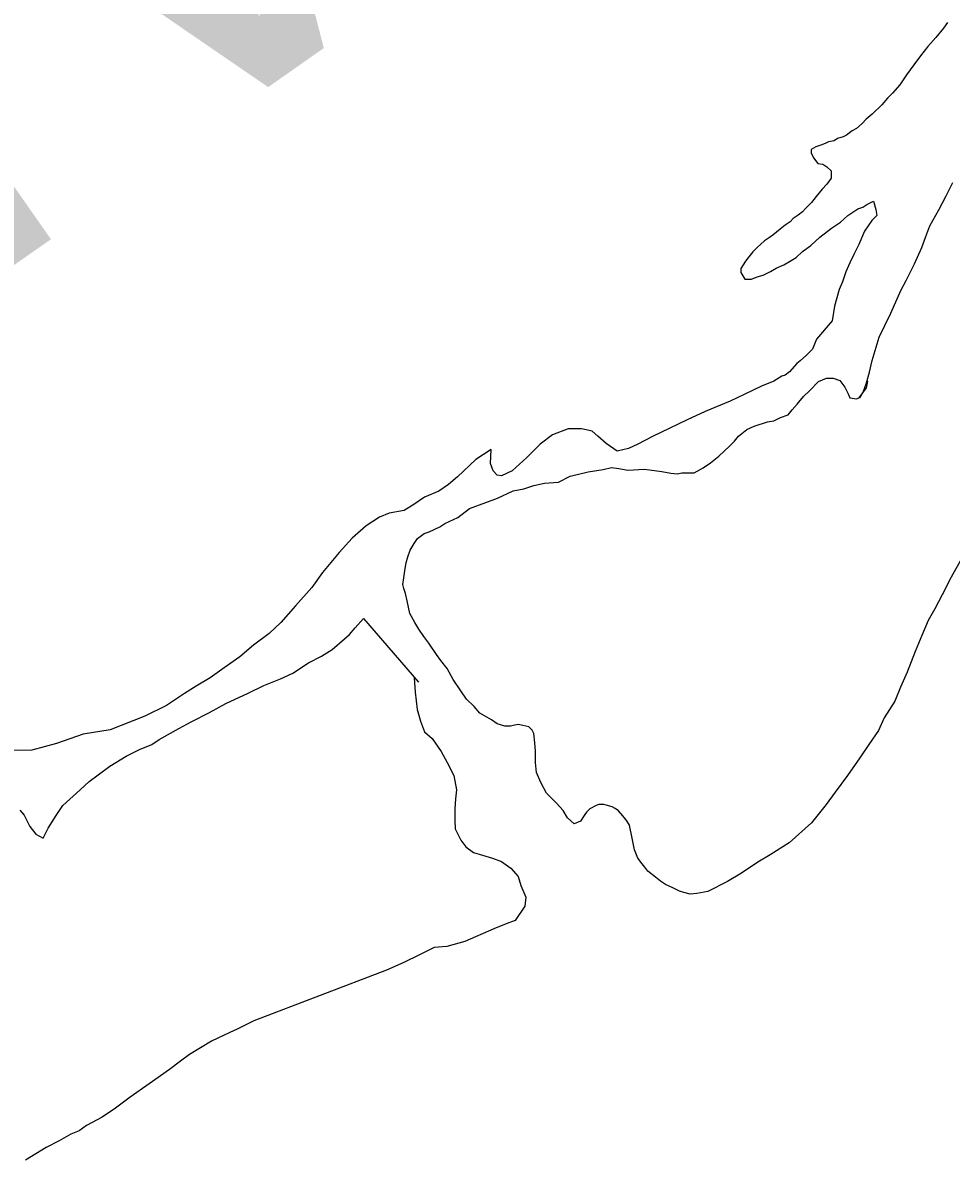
# Model space of a CAD drawing. Extents: x -939622 to -934245, y 1383184 to 1385301.
# Drawn here: x -936319.56 to -936316.2, y 1384582.253 to 1384586.364 of the extents above; entities that cross this region are included whole.
import ezdxf

# ---------------------------------------------------------------- set-up
doc = ezdxf.new("R2010")
doc.units = 0
doc.layers.add('Level 9', color=7, linetype='Continuous')

msp = doc.modelspace()

# ---------------------------------------------------------------- linework, layer by layer
at = {"layer": 'Level 9'}
for points in [[(-936316.2143, 1384586.3648), (-936316.2291, 1384586.3437), (-936316.2558, 1384586.3105), (-936316.2855, 1384586.2773), (-936316.3122, 1384586.2441), (-936316.3359, 1384586.211), (-936316.3626, 1384586.1748), (-936316.3863, 1384586.1386), (-936316.413, 1384586.1084), (-936316.4309, 1384586.0903), (-936316.4517, 1384586.0662), (-936316.4873, 1384586.0329), (-936316.5082, 1384586.0148), (-936316.523, 1384585.9997), (-936316.5438, 1384585.9815), (-936316.5587, 1384585.9724), (-936316.5796, 1384585.9573), (-936316.5915, 1384585.9512), (-936316.6124, 1384585.9451), (-936316.6243, 1384585.936), (-936316.6452, 1384585.9329), (-936316.6572, 1384585.9268), (-936316.6721, 1384585.9207)], [(-936316.2143, 1384586.3648), (-936316.2291, 1384586.3437), (-936316.2558, 1384586.3105), (-936316.2855, 1384586.2773), (-936316.3122, 1384586.2441), (-936316.3359, 1384586.211), (-936316.3626, 1384586.1748), (-936316.3863, 1384586.1386), (-936316.413, 1384586.1084), (-936316.4309, 1384586.0903), (-936316.4517, 1384586.0662), (-936316.4873, 1384586.0329), (-936316.5082, 1384586.0148), (-936316.523, 1384585.9997), (-936316.5438, 1384585.9815), (-936316.5587, 1384585.9724), (-936316.5796, 1384585.9573), (-936316.5915, 1384585.9512), (-936316.6124, 1384585.9451), (-936316.6243, 1384585.936), (-936316.6452, 1384585.9329), (-936316.6572, 1384585.9268), (-936316.6721, 1384585.9207)], [(-936316.6721, 1384585.9207), (-936316.69, 1384585.9145), (-936316.7079, 1384585.9054), (-936316.7078, 1384585.8934), (-936316.6987, 1384585.8755), (-936316.6836, 1384585.8546), (-936316.6656, 1384585.8517), (-936316.6506, 1384585.8428), (-936316.6356, 1384585.8279), (-936316.6354, 1384585.8009), (-936316.6502, 1384585.7798), (-936316.668, 1384585.7617), (-936316.6888, 1384585.7346), (-936316.7066, 1384585.7134), (-936316.7274, 1384585.6923), (-936316.7393, 1384585.6802), (-936316.7542, 1384585.6681), (-936316.772, 1384585.656), (-936316.7839, 1384585.6439), (-936316.8018, 1384585.6318), (-936316.8197, 1384585.6167), (-936316.8464, 1384585.5955), (-936316.8584, 1384585.5864), (-936316.8762, 1384585.5743), (-936316.903, 1384585.5501), (-936316.9179, 1384585.535), (-936316.9327, 1384585.5169), (-936316.9446, 1384585.5018), (-936316.9623, 1384585.4747), (-936316.9622, 1384585.4597), (-936316.9471, 1384585.4358), (-936316.9232, 1384585.436), (-936316.9023, 1384585.4451), (-936316.8814, 1384585.4512), (-936316.8545, 1384585.4634), (-936316.8337, 1384585.4756), (-936316.8068, 1384585.4878), (-936316.786, 1384585.4999), (-936316.7621, 1384585.5151), (-936316.7383, 1384585.5362), (-936316.7086, 1384585.5574), (-936316.6758, 1384585.5876), (-936316.6342, 1384585.6209), (-936316.6014, 1384585.6421), (-936316.5746, 1384585.6663), (-936316.5389, 1384585.6906), (-936316.521, 1384585.6967), (-936316.5061, 1384585.7058), (-936316.4822, 1384585.718), (-936316.4731, 1384585.688), (-936316.4699, 1384585.667), (-936316.4877, 1384585.6489), (-936316.5144, 1384585.6097), (-936316.535, 1384585.5616), (-936316.5527, 1384585.5255), (-936316.5675, 1384585.4954), (-936316.5822, 1384585.4623), (-936316.594, 1384585.4262), (-936316.6058, 1384585.3991), (-936316.6233, 1384585.339), (-936316.6319, 1384585.2849)], [(-936316.6721, 1384585.9207), (-936316.69, 1384585.9145), (-936316.7079, 1384585.9054), (-936316.7078, 1384585.8934), (-936316.6987, 1384585.8755), (-936316.6836, 1384585.8546), (-936316.6656, 1384585.8517), (-936316.6506, 1384585.8428), (-936316.6356, 1384585.8279), (-936316.6354, 1384585.8009), (-936316.6502, 1384585.7798), (-936316.668, 1384585.7617), (-936316.6888, 1384585.7346), (-936316.7066, 1384585.7134), (-936316.7274, 1384585.6923), (-936316.7393, 1384585.6802), (-936316.7542, 1384585.6681), (-936316.772, 1384585.656), (-936316.7839, 1384585.6439), (-936316.8018, 1384585.6318), (-936316.8197, 1384585.6167), (-936316.8464, 1384585.5955), (-936316.8584, 1384585.5864), (-936316.8762, 1384585.5743), (-936316.903, 1384585.5501), (-936316.9179, 1384585.535), (-936316.9327, 1384585.5169), (-936316.9446, 1384585.5018), (-936316.9623, 1384585.4747), (-936316.9622, 1384585.4597), (-936316.9471, 1384585.4358), (-936316.9232, 1384585.436), (-936316.9023, 1384585.4451), (-936316.8814, 1384585.4512), (-936316.8545, 1384585.4634), (-936316.8337, 1384585.4756), (-936316.8068, 1384585.4878), (-936316.786, 1384585.4999), (-936316.7621, 1384585.5151), (-936316.7383, 1384585.5362), (-936316.7086, 1384585.5574), (-936316.6758, 1384585.5876), (-936316.6342, 1384585.6209), (-936316.6014, 1384585.6421), (-936316.5746, 1384585.6663), (-936316.5389, 1384585.6906), (-936316.521, 1384585.6967), (-936316.5061, 1384585.7058), (-936316.4822, 1384585.718), (-936316.4731, 1384585.688), (-936316.4699, 1384585.667), (-936316.4877, 1384585.6489), (-936316.5144, 1384585.6097), (-936316.535, 1384585.5616), (-936316.5527, 1384585.5255), (-936316.5675, 1384585.4954), (-936316.5822, 1384585.4623), (-936316.594, 1384585.4262), (-936316.6058, 1384585.3991), (-936316.6233, 1384585.339), (-936316.6319, 1384585.2849)], [(-936316.5313, 1384585.0066), (-936316.5195, 1384585.0277), (-936316.5077, 1384585.0608), (-936316.496, 1384585.0999), (-936316.4873, 1384585.1419), (-936316.461, 1384585.2261), (-936316.4403, 1384585.2682), (-936316.4197, 1384585.3134), (-936316.3961, 1384585.3645), (-936316.3813, 1384585.3976), (-936316.3636, 1384585.4308), (-936316.3341, 1384585.491), (-936316.3076, 1384585.5511), (-936316.2929, 1384585.5902), (-936316.2782, 1384585.6293), (-936316.2456, 1384585.6866), (-936316.2191, 1384585.7377), (-936316.1954, 1384585.7859)], [(-936316.5313, 1384585.0066), (-936316.5195, 1384585.0277), (-936316.5077, 1384585.0608), (-936316.496, 1384585.0999), (-936316.4873, 1384585.1419), (-936316.461, 1384585.2261), (-936316.4403, 1384585.2682), (-936316.4197, 1384585.3134), (-936316.3961, 1384585.3645), (-936316.3813, 1384585.3976), (-936316.3636, 1384585.4308), (-936316.3341, 1384585.491), (-936316.3076, 1384585.5511), (-936316.2929, 1384585.5902), (-936316.2782, 1384585.6293), (-936316.2456, 1384585.6866), (-936316.2191, 1384585.7377), (-936316.1954, 1384585.7859)], [(-936316.6319, 1384585.2849), (-936316.6883, 1384585.2186), (-936316.703, 1384585.1825), (-936316.7238, 1384585.1613), (-936316.7476, 1384585.1402), (-936316.7595, 1384585.1311), (-936316.7863, 1384585.1009), (-936316.8012, 1384585.0888), (-936316.8131, 1384585.0857), (-936316.8429, 1384585.0675), (-936316.8877, 1384585.0492), (-936316.9503, 1384585.0188), (-936317.001, 1384584.9944), (-936317.0905, 1384584.9578), (-936317.1561, 1384584.9274), (-936317.2188, 1384584.8969), (-936317.2814, 1384584.8665), (-936317.3351, 1384584.8392), (-936317.3679, 1384584.8239), (-936317.4097, 1384584.8146), (-936317.4488, 1384584.8414), (-936317.4789, 1384584.8682), (-936317.5, 1384584.886), (-936317.5389, 1384584.8948), (-936317.5868, 1384584.8944), (-936317.6435, 1384584.8731), (-936317.6881, 1384584.8398), (-936317.7357, 1384584.7914), (-936317.7892, 1384584.7431), (-936317.828, 1384584.7248), (-936317.843, 1384584.7277), (-936317.858, 1384584.7426), (-936317.8672, 1384584.7695), (-936317.8646, 1384584.8206), (-936317.9212, 1384584.7842), (-936317.9866, 1384584.7207), (-936318.0193, 1384584.6935), (-936318.055, 1384584.6693), (-936318.1058, 1384584.6479), (-936318.1445, 1384584.6206), (-936318.1802, 1384584.5994), (-936318.234, 1384584.59), (-936318.2698, 1384584.5748), (-936318.3175, 1384584.5445), (-936318.3681, 1384584.4991), (-936318.4156, 1384584.4478), (-936318.4749, 1384584.3754), (-936318.5135, 1384584.3211), (-936318.5729, 1384584.2547), (-936318.6263, 1384584.1944), (-936318.668, 1384584.1551), (-936318.7245, 1384584.1127), (-936318.7751, 1384584.0704), (-936318.8317, 1384584.031), (-936318.8823, 1384583.9946), (-936318.933, 1384583.9643), (-936318.9747, 1384583.937), (-936319.0402, 1384583.8946), (-936319.1178, 1384583.855), (-936319.2431, 1384583.8062), (-936319.3417, 1384583.7905), (-936319.4373, 1384583.7569), (-936319.5269, 1384583.7322), (-936319.5987, 1384583.7318)], [(-936316.6319, 1384585.2849), (-936316.6883, 1384585.2186), (-936316.703, 1384585.1825), (-936316.7238, 1384585.1613), (-936316.7476, 1384585.1402), (-936316.7595, 1384585.1311), (-936316.7863, 1384585.1009), (-936316.8012, 1384585.0888), (-936316.8131, 1384585.0857), (-936316.8429, 1384585.0675), (-936316.8877, 1384585.0492), (-936316.9503, 1384585.0188), (-936317.001, 1384584.9944), (-936317.0905, 1384584.9578), (-936317.1561, 1384584.9274), (-936317.2188, 1384584.8969), (-936317.2814, 1384584.8665), (-936317.3351, 1384584.8392), (-936317.3679, 1384584.8239), (-936317.4097, 1384584.8146), (-936317.4488, 1384584.8414), (-936317.4789, 1384584.8682), (-936317.5, 1384584.886), (-936317.5389, 1384584.8948), (-936317.5868, 1384584.8944), (-936317.6435, 1384584.8731), (-936317.6881, 1384584.8398), (-936317.7357, 1384584.7914), (-936317.7892, 1384584.7431), (-936317.828, 1384584.7248), (-936317.843, 1384584.7277), (-936317.858, 1384584.7426), (-936317.8672, 1384584.7695), (-936317.8646, 1384584.8206), (-936317.9212, 1384584.7842), (-936317.9866, 1384584.7207), (-936318.0193, 1384584.6935), (-936318.055, 1384584.6693), (-936318.1058, 1384584.6479), (-936318.1445, 1384584.6206), (-936318.1802, 1384584.5994), (-936318.234, 1384584.59), (-936318.2698, 1384584.5748), (-936318.3175, 1384584.5445), (-936318.3681, 1384584.4991), (-936318.4156, 1384584.4478), (-936318.4749, 1384584.3754), (-936318.5135, 1384584.3211), (-936318.5729, 1384584.2547), (-936318.6263, 1384584.1944), (-936318.668, 1384584.1551), (-936318.7245, 1384584.1127), (-936318.7751, 1384584.0704), (-936318.8317, 1384584.031), (-936318.8823, 1384583.9946), (-936318.933, 1384583.9643), (-936318.9747, 1384583.937), (-936319.0402, 1384583.8946), (-936319.1178, 1384583.855), (-936319.2431, 1384583.8062), (-936319.3417, 1384583.7905), (-936319.4373, 1384583.7569), (-936319.5269, 1384583.7322), (-936319.5987, 1384583.7318)], [(-936317.7858, 1384584.6711), (-936317.7469, 1384584.6774), (-936317.7111, 1384584.6896), (-936317.6722, 1384584.6989), (-936317.6214, 1384584.7022), (-936317.5796, 1384584.7235), (-936317.5139, 1384584.7389), (-936317.4601, 1384584.7483), (-936317.4302, 1384584.7545), (-936317.4033, 1384584.7517), (-936317.3704, 1384584.7459), (-936317.3105, 1384584.7493), (-936317.2476, 1384584.7407), (-936317.2147, 1384584.735), (-936317.1907, 1384584.7321), (-936317.1758, 1384584.7352), (-936317.1548, 1384584.7354), (-936317.1309, 1384584.7355), (-936317.0981, 1384584.7538), (-936317.0713, 1384584.7719), (-936317.0416, 1384584.7962), (-936317.0029, 1384584.8324), (-936316.9851, 1384584.8505), (-936316.9702, 1384584.8686), (-936316.9405, 1384584.8928), (-936316.9136, 1384584.905), (-936316.8659, 1384584.9203), (-936316.8419, 1384584.9235), (-936316.8181, 1384584.9357), (-936316.7912, 1384584.9449), (-936316.7764, 1384584.963), (-936316.7586, 1384584.9841), (-936316.7348, 1384585.0112), (-936316.714, 1384585.0324), (-936316.6813, 1384585.0656), (-936316.6515, 1384585.0778), (-936316.6275, 1384585.078), (-936316.6035, 1384585.0691), (-936316.5854, 1384585.0453), (-936316.5733, 1384585.0213), (-936316.5672, 1384585.0064), (-936316.5433, 1384585.0035), (-936316.5343, 1384585.0066), (-936316.5076, 1384585.0428), (-936316.5018, 1384585.0668)], [(-936317.7858, 1384584.6711), (-936317.7469, 1384584.6774), (-936317.7111, 1384584.6896), (-936317.6722, 1384584.6989), (-936317.6214, 1384584.7022), (-936317.5796, 1384584.7235), (-936317.5139, 1384584.7389), (-936317.4601, 1384584.7483), (-936317.4302, 1384584.7545), (-936317.4033, 1384584.7517), (-936317.3704, 1384584.7459), (-936317.3105, 1384584.7493), (-936317.2476, 1384584.7407), (-936317.2147, 1384584.735), (-936317.1907, 1384584.7321), (-936317.1758, 1384584.7352), (-936317.1548, 1384584.7354), (-936317.1309, 1384584.7355), (-936317.0981, 1384584.7538), (-936317.0713, 1384584.7719), (-936317.0416, 1384584.7962), (-936317.0029, 1384584.8324), (-936316.9851, 1384584.8505), (-936316.9702, 1384584.8686), (-936316.9405, 1384584.8928), (-936316.9136, 1384584.905), (-936316.8659, 1384584.9203), (-936316.8419, 1384584.9235), (-936316.8181, 1384584.9357), (-936316.7912, 1384584.9449), (-936316.7764, 1384584.963), (-936316.7586, 1384584.9841), (-936316.7348, 1384585.0112), (-936316.714, 1384585.0324), (-936316.6813, 1384585.0656), (-936316.6515, 1384585.0778), (-936316.6275, 1384585.078), (-936316.6035, 1384585.0691), (-936316.5854, 1384585.0453), (-936316.5733, 1384585.0213), (-936316.5672, 1384585.0064), (-936316.5433, 1384585.0035), (-936316.5343, 1384585.0066), (-936316.5076, 1384585.0428), (-936316.5018, 1384585.0668)], [(-936316.2835, 1384584.2013), (-936316.3071, 1384584.1471), (-936316.3307, 1384584.09), (-936316.3601, 1384584.0148), (-936316.3837, 1384583.9606), (-936316.4043, 1384583.9095), (-936316.4428, 1384583.8492), (-936316.4634, 1384583.8041), (-936316.499, 1384583.7528), (-936316.5316, 1384583.7046), (-936316.576, 1384583.6413), (-936316.6205, 1384583.581), (-936316.6531, 1384583.5358), (-936316.7065, 1384583.4694), (-936316.7868, 1384583.3969), (-936316.8553, 1384583.3544), (-936316.9, 1384583.3271), (-936316.9596, 1384583.2877), (-936317.0103, 1384583.2573), (-936317.0818, 1384583.2209), (-936317.1207, 1384583.2146), (-936317.1446, 1384583.2114), (-936317.1686, 1384583.2173), (-936317.1836, 1384583.2232), (-936317.2076, 1384583.235), (-936317.2346, 1384583.2468), (-936317.2527, 1384583.2587), (-936317.2707, 1384583.2736), (-936317.2978, 1384583.2944), (-936317.3098, 1384583.3093), (-936317.3189, 1384583.3213), (-936317.334, 1384583.3422), (-936317.3462, 1384583.3721), (-936317.3554, 1384583.414), (-936317.3647, 1384583.4619), (-936317.3738, 1384583.4769), (-936317.3889, 1384583.4948), (-936317.404, 1384583.5127), (-936317.416, 1384583.5216), (-936317.428, 1384583.5275), (-936317.449, 1384583.5334), (-936317.458, 1384583.5363), (-936317.4759, 1384583.5362), (-936317.4849, 1384583.5331), (-936317.5087, 1384583.521), (-936317.5206, 1384583.5089), (-936317.5266, 1384583.4998), (-936317.5414, 1384583.4757), (-936317.5652, 1384583.4666), (-936317.5893, 1384583.4874), (-936317.6044, 1384583.5143), (-936317.6286, 1384583.5411), (-936317.6647, 1384583.5769), (-936317.6859, 1384583.6158), (-936317.7011, 1384583.6517), (-936317.7044, 1384583.6876), (-936317.7046, 1384583.7296), (-936317.7078, 1384583.7596), (-936317.711, 1384583.7926), (-936317.7171, 1384583.8045), (-936317.7292, 1384583.8165), (-936317.7501, 1384583.8223), (-936317.7681, 1384583.8252), (-936317.786, 1384583.8221), (-936317.795, 1384583.819), (-936317.8159, 1384583.8189), (-936317.8429, 1384583.8277), (-936317.864, 1384583.8426), (-936317.906, 1384583.8663), (-936317.9271, 1384583.8901), (-936317.9542, 1384583.9169), (-936317.9754, 1384583.9468), (-936318.0026, 1384583.9886), (-936318.0238, 1384584.0275), (-936318.0479, 1384584.0573), (-936318.063, 1384584.0782), (-936318.0902, 1384584.12), (-936318.1084, 1384584.1439), (-936318.1265, 1384584.1708), (-936318.1416, 1384584.1947), (-936318.1598, 1384584.2275), (-936318.1691, 1384584.2725), (-936318.1752, 1384584.2994), (-936318.1813, 1384584.3174), (-936318.1844, 1384584.3324), (-936318.1816, 1384584.3564), (-936318.1758, 1384584.3894), (-936318.173, 1384584.4105), (-936318.1671, 1384584.4315), (-936318.1583, 1384584.4556), (-936318.1435, 1384584.4797), (-936318.1317, 1384584.4977), (-936318.1079, 1384584.5159), (-936318.0899, 1384584.522), (-936318.0512, 1384584.5403), (-936318.0333, 1384584.5524), (-936317.9856, 1384584.5737), (-936317.9439, 1384584.607), (-936317.8842, 1384584.6284), (-936317.8424, 1384584.6437), (-936317.7858, 1384584.6711)], [(-936316.2835, 1384584.2013), (-936316.3071, 1384584.1471), (-936316.3307, 1384584.09), (-936316.3601, 1384584.0148), (-936316.3837, 1384583.9606), (-936316.4043, 1384583.9095), (-936316.4428, 1384583.8492), (-936316.4634, 1384583.8041), (-936316.499, 1384583.7528), (-936316.5316, 1384583.7046), (-936316.576, 1384583.6413), (-936316.6205, 1384583.581), (-936316.6531, 1384583.5358), (-936316.7065, 1384583.4694), (-936316.7868, 1384583.3969), (-936316.8553, 1384583.3544), (-936316.9, 1384583.3271), (-936316.9596, 1384583.2877), (-936317.0103, 1384583.2573), (-936317.0818, 1384583.2209), (-936317.1207, 1384583.2146), (-936317.1446, 1384583.2114), (-936317.1686, 1384583.2173), (-936317.1836, 1384583.2232), (-936317.2076, 1384583.235), (-936317.2346, 1384583.2468), (-936317.2527, 1384583.2587), (-936317.2707, 1384583.2736), (-936317.2978, 1384583.2944), (-936317.3098, 1384583.3093), (-936317.3189, 1384583.3213), (-936317.334, 1384583.3422), (-936317.3462, 1384583.3721), (-936317.3554, 1384583.414), (-936317.3647, 1384583.4619), (-936317.3738, 1384583.4769), (-936317.3889, 1384583.4948), (-936317.404, 1384583.5127), (-936317.416, 1384583.5216), (-936317.428, 1384583.5275), (-936317.449, 1384583.5334), (-936317.458, 1384583.5363), (-936317.4759, 1384583.5362), (-936317.4849, 1384583.5331), (-936317.5087, 1384583.521), (-936317.5206, 1384583.5089), (-936317.5266, 1384583.4998), (-936317.5414, 1384583.4757), (-936317.5652, 1384583.4666), (-936317.5893, 1384583.4874), (-936317.6044, 1384583.5143), (-936317.6286, 1384583.5411), (-936317.6647, 1384583.5769), (-936317.6859, 1384583.6158), (-936317.7011, 1384583.6517), (-936317.7044, 1384583.6876), (-936317.7046, 1384583.7296), (-936317.7078, 1384583.7596), (-936317.711, 1384583.7926), (-936317.7171, 1384583.8045), (-936317.7292, 1384583.8165), (-936317.7501, 1384583.8223), (-936317.7681, 1384583.8252), (-936317.786, 1384583.8221), (-936317.795, 1384583.819), (-936317.8159, 1384583.8189), (-936317.8429, 1384583.8277), (-936317.864, 1384583.8426), (-936317.906, 1384583.8663), (-936317.9271, 1384583.8901), (-936317.9542, 1384583.9169), (-936317.9754, 1384583.9468), (-936318.0026, 1384583.9886), (-936318.0238, 1384584.0275), (-936318.0479, 1384584.0573), (-936318.063, 1384584.0782), (-936318.0902, 1384584.12), (-936318.1084, 1384584.1439), (-936318.1265, 1384584.1708), (-936318.1416, 1384584.1947), (-936318.1598, 1384584.2275), (-936318.1691, 1384584.2725), (-936318.1752, 1384584.2994), (-936318.1813, 1384584.3174), (-936318.1844, 1384584.3324), (-936318.1816, 1384584.3564), (-936318.1758, 1384584.3894), (-936318.173, 1384584.4105), (-936318.1671, 1384584.4315), (-936318.1583, 1384584.4556), (-936318.1435, 1384584.4797), (-936318.1317, 1384584.4977), (-936318.1079, 1384584.5159), (-936318.0899, 1384584.522), (-936318.0512, 1384584.5403), (-936318.0333, 1384584.5524), (-936317.9856, 1384584.5737), (-936317.9439, 1384584.607), (-936317.8842, 1384584.6284), (-936317.8424, 1384584.6437), (-936317.7858, 1384584.6711)], [(-936316.1624, 1384584.4271), (-936316.2008, 1384584.3579), (-936316.2333, 1384584.2946), (-936316.2599, 1384584.2435), (-936316.2835, 1384584.2013)], [(-936316.1624, 1384584.4271), (-936316.2008, 1384584.3579), (-936316.2333, 1384584.2946), (-936316.2599, 1384584.2435), (-936316.2835, 1384584.2013)], [(-936319.5703, 1384583.5159), (-936319.5552, 1384583.498), (-936319.534, 1384583.4562), (-936319.5129, 1384583.4293), (-936319.4858, 1384583.4145), (-936319.4681, 1384583.4506), (-936319.4385, 1384583.4958), (-936319.4148, 1384583.532), (-936319.3524, 1384583.5894), (-936319.3196, 1384583.6197), (-936319.2869, 1384583.6439), (-936319.2452, 1384583.6742), (-936319.1856, 1384583.7106), (-936319.1379, 1384583.7349), (-936319.0931, 1384583.7532), (-936319.0663, 1384583.7714), (-936318.9948, 1384583.8109), (-936318.9501, 1384583.8352), (-936318.8845, 1384583.8686), (-936318.8248, 1384583.902), (-936318.7443, 1384583.9386), (-936318.6876, 1384583.966), (-936318.628, 1384583.9904), (-936318.5832, 1384584.0117), (-936318.5266, 1384584.048), (-936318.4789, 1384584.0724), (-936318.4402, 1384584.0966), (-936318.3955, 1384584.1359), (-936318.3777, 1384584.1511), (-936318.3569, 1384584.1752), (-936318.3272, 1384584.2084), (-936318.1282, 1384583.9788)], [(-936319.5703, 1384583.5159), (-936319.5552, 1384583.498), (-936319.534, 1384583.4562), (-936319.5129, 1384583.4293), (-936319.4858, 1384583.4145), (-936319.4681, 1384583.4506), (-936319.4385, 1384583.4958), (-936319.4148, 1384583.532), (-936319.3524, 1384583.5894), (-936319.3196, 1384583.6197), (-936319.2869, 1384583.6439), (-936319.2452, 1384583.6742), (-936319.1856, 1384583.7106), (-936319.1379, 1384583.7349), (-936319.0931, 1384583.7532), (-936319.0663, 1384583.7714), (-936318.9948, 1384583.8109), (-936318.9501, 1384583.8352), (-936318.8845, 1384583.8686), (-936318.8248, 1384583.902), (-936318.7443, 1384583.9386), (-936318.6876, 1384583.966), (-936318.628, 1384583.9904), (-936318.5832, 1384584.0117), (-936318.5266, 1384584.048), (-936318.4789, 1384584.0724), (-936318.4402, 1384584.0966), (-936318.3955, 1384584.1359), (-936318.3777, 1384584.1511), (-936318.3569, 1384584.1752), (-936318.3272, 1384584.2084), (-936318.1282, 1384583.9788)], [(-936318.1433, 1384583.9937), (-936318.1399, 1384583.9427), (-936318.1335, 1384583.8797), (-936318.1213, 1384583.8378), (-936318.106, 1384583.7989), (-936318.079, 1384583.7751), (-936318.0457, 1384583.7273), (-936318.0245, 1384583.6885), (-936318.0003, 1384583.6406), (-936317.9909, 1384583.5897), (-936317.9937, 1384583.5567), (-936317.9965, 1384583.5206), (-936317.9962, 1384583.4786), (-936317.996, 1384583.4487), (-936317.9747, 1384583.4068), (-936317.9566, 1384583.3829), (-936317.9296, 1384583.3621), (-936317.8966, 1384583.3533), (-936317.8606, 1384583.3416), (-936317.8276, 1384583.3298), (-936317.7945, 1384583.306), (-936317.7674, 1384583.2762), (-936317.7582, 1384583.2433), (-936317.74, 1384583.2014), (-936317.7428, 1384583.1684), (-936317.7783, 1384583.1171), (-936317.8111, 1384583.1049), (-936317.8559, 1384583.0866), (-936317.9603, 1384583.0409), (-936318.026, 1384583.0224), (-936318.0709, 1384583.0191), (-936318.1246, 1384582.9918), (-936318.1812, 1384582.9644), (-936318.2439, 1384582.937), (-936318.7244, 1384582.7537), (-936318.784, 1384582.7233), (-936318.8109, 1384582.7111), (-936318.8765, 1384582.6807), (-936318.957, 1384582.6321), (-936318.9897, 1384582.6079), (-936319.0284, 1384582.5776), (-936319.1029, 1384582.5261), (-936319.1713, 1384582.4777), (-936319.2249, 1384582.4383), (-936319.2726, 1384582.405), (-936319.3292, 1384582.3746), (-936319.356, 1384582.3564), (-936319.3859, 1384582.3442), (-936319.4276, 1384582.3199), (-936319.4753, 1384582.2956), (-936319.5498, 1384582.2501)], [(-936318.1433, 1384583.9937), (-936318.1399, 1384583.9427), (-936318.1335, 1384583.8797), (-936318.1213, 1384583.8378), (-936318.106, 1384583.7989), (-936318.079, 1384583.7751), (-936318.0457, 1384583.7273), (-936318.0245, 1384583.6885), (-936318.0003, 1384583.6406), (-936317.9909, 1384583.5897), (-936317.9937, 1384583.5567), (-936317.9965, 1384583.5206), (-936317.9962, 1384583.4786), (-936317.996, 1384583.4487), (-936317.9747, 1384583.4068), (-936317.9566, 1384583.3829), (-936317.9296, 1384583.3621), (-936317.8966, 1384583.3533), (-936317.8606, 1384583.3416), (-936317.8276, 1384583.3298), (-936317.7945, 1384583.306), (-936317.7674, 1384583.2762), (-936317.7582, 1384583.2433), (-936317.74, 1384583.2014), (-936317.7428, 1384583.1684), (-936317.7783, 1384583.1171), (-936317.8111, 1384583.1049), (-936317.8559, 1384583.0866), (-936317.9603, 1384583.0409), (-936318.026, 1384583.0224), (-936318.0709, 1384583.0191), (-936318.1246, 1384582.9918), (-936318.1812, 1384582.9644), (-936318.2439, 1384582.937), (-936318.7244, 1384582.7537), (-936318.784, 1384582.7233), (-936318.8109, 1384582.7111), (-936318.8765, 1384582.6807), (-936318.957, 1384582.6321), (-936318.9897, 1384582.6079), (-936319.0284, 1384582.5776), (-936319.1029, 1384582.5261), (-936319.1713, 1384582.4777), (-936319.2249, 1384582.4383), (-936319.2726, 1384582.405), (-936319.3292, 1384582.3746), (-936319.356, 1384582.3564), (-936319.3859, 1384582.3442), (-936319.4276, 1384582.3199), (-936319.4753, 1384582.2956), (-936319.5498, 1384582.2501)]]:
    msp.add_lwpolyline(points, dxfattribs=at)

# ---------------------------------------------------------------- texts
msp.add_text('RIVER', height=1.9008, rotation=35, dxfattribs=at).set_placement((-936321.3479, 1384584.2571))

doc.saveas('drawing.dxf')
